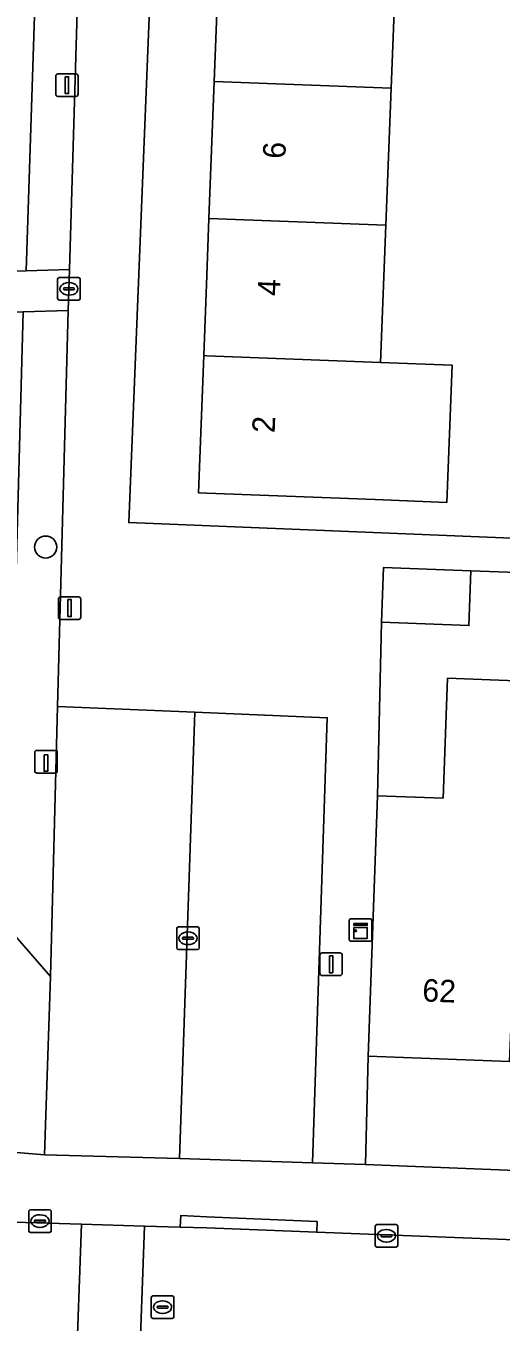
# Model space of a CAD drawing. Extents: x 161354 to 162026, y 386504 to 387460.
# Drawn here: x 161492 to 161513.1, y 386653.6 to 386711.1 of the extents above; entities that cross this region are included whole.
import ezdxf

# ---------------------------------------------------------------- set-up
doc = ezdxf.new("R2010")
doc.units = 0
for name, color, linetype in [('IMGEO_Boom', 7, 'Continuous'), ('IMGEO_Erf', 7, 'Continuous'), ('IMGEO_Groenvoorziening', 7, 'Continuous'), ('IMGEO_Kast', 7, 'Continuous'), ('IMGEO_Kolk', 7, 'Continuous'), ('IMGEO_Laadpaal', 7, 'Continuous'), ('IMGEO_Lichtmast', 7, 'Continuous'), ('IMGEO_Pand', 7, 'Continuous'), ('IMGEO_Pand_nummerreeks', 7, 'Continuous'), ('IMGEO_Parkeervlak_open', 7, 'Continuous'), ('IMGEO_Rijbaan_lokaal_open', 7, 'Continuous'), ('IMGEO_Rioolput', 7, 'Continuous'), ('IMGEO_Voetpad_halfverhard', 7, 'Continuous'), ('IMGEO_Voetpad_open', 7, 'Continuous')]:
    doc.layers.add(name, color=color, linetype=linetype)

msp = doc.modelspace()

# ---------------------------------------------------------------- linework, layer by layer
at = {"layer": 'IMGEO_Boom'}
msp.add_circle((161492.851, 386687.954), 0.489, dxfattribs=at)
at = {"layer": 'IMGEO_Erf'}
for points in [[(161521.337, 386742.294), (161500, 386743.01), (161498.722, 386743.053), (161496.538, 386689.04), (161520.399, 386688.074)], [(161516.655, 386686.717), (161511.72, 386686.904), (161511.628, 386684.476), (161507.751, 386684.623), (161507.58, 386676.926), (161510.483, 386676.822), (161510.684, 386682.133), (161514.094, 386682.004)], [(161552.424, 386660.44), (161552.686, 386666.678), (161552.187, 386666.698), (161550.728, 386666.758), (161544.736, 386667.002), (161544.611, 386663.937), (161538.233, 386664.181), (161532.033, 386664.419), (161525.833, 386664.657), (161519.632, 386664.894), (161513.432, 386665.132), (161507.161, 386665.372), (161507.034, 386660.56), (161550.024, 386658.848), (161550.665, 386658.823)]]:
    msp.add_lwpolyline(points, dxfattribs=at)
msp.add_lwpolyline([(161507.941, 386702.229), (161507.705, 386696.146), (161510.879, 386696.023), (161510.643, 386689.936), (161507.469, 386690.059), (161500, 386690.349), (161499.626, 386690.363), (161499.862, 386696.45), (161500, 386700.004), (161500.098, 386702.533), (161500.334, 386708.616), (161500.57, 386714.699), (161500.806, 386720.782), (161501.042, 386726.865), (161501.278, 386732.948), (161501.514, 386739.031), (161509.356, 386738.727), (161509.12, 386732.644), (161508.884, 386726.56), (161512.638, 386726.414), (161512.402, 386720.332), (161508.648, 386720.478), (161508.413, 386714.395), (161508.177, 386708.312)], close=True, dxfattribs=at)
at = {"layer": 'IMGEO_Groenvoorziening'}
for points in [[(161493.907, 386700.267), (161495.006, 386737.055), (161489.34, 386737.281), (161489.225, 386733.411), (161489.193, 386733.008), (161489.304, 386732.413), (161489.478, 386732.048), (161489.821, 386731.633), (161492.906, 386728.294), (161491.994, 386700.21)], [(161493.381, 386680.887), (161493.853, 386698.447), (161491.851, 386698.398), (161491.119, 386671.153), (161493.059, 386668.902)]]:
    msp.add_lwpolyline(points, close=True, dxfattribs=at)
msp.add_lwpolyline([(161486.32, 386700.042), (161491.994, 386700.21), (161492.906, 386728.294)], dxfattribs=at)
at = {"layer": 'IMGEO_Kast'}
for p, q in [((161506.322, 386670.546), (161506.322, 386671.387)), ((161506.322, 386671.387), (161506.322, 386670.546)), ((161506.397, 386671.471), (161507.238, 386671.471)), ((161507.238, 386671.471), (161506.397, 386671.471)), ((161507.322, 386671.396), (161507.322, 386670.555)), ((161507.322, 386670.555), (161507.322, 386671.396)), ((161507.247, 386670.471), (161506.406, 386670.471)), ((161506.406, 386670.471), (161507.247, 386670.471))]:
    msp.add_line(p, q, dxfattribs=at)
for points in [[(161506.517, 386671.261), (161507.117, 386671.261), (161507.117, 386671.176), (161506.517, 386671.176), (161506.517, 386671.261)], [(161506.517, 386671.086), (161507.117, 386671.086), (161507.117, 386670.597), (161506.517, 386670.597), (161506.517, 386671.086)]]:
    msp.add_lwpolyline(points, dxfattribs=at)
msp.add_circle((161506.601, 386670.935), 0.0377, dxfattribs=at)
for centre, start, end in [((161506.4, 386671.393), 92.4484, 184.28452), ((161506.4, 386671.393), 92.4484, 184.28452), ((161507.244, 386671.393), 2.4484, 94.28452), ((161507.244, 386671.393), 2.4484, 94.28452), ((161506.4, 386670.549), 182.4484, 274.28452), ((161506.4, 386670.549), 182.4484, 274.28452), ((161507.244, 386670.549), 272.4484, 4.28452), ((161507.244, 386670.549), 272.4484, 4.28452)]:
    msp.add_arc(centre, 0.0779, start, end, dxfattribs=at)
at = {"layer": 'IMGEO_Kolk'}
for p, q in [((161493.382, 386698.984), (161493.382, 386699.836)), ((161493.457, 386699.91), (161494.309, 386699.91)), ((161493.684, 386699.453), (161494.082, 386699.453)), ((161493.87, 386699.69), (161493.895, 386699.69)), ((161494.383, 386699.836), (161494.383, 386698.984)), ((161494.309, 386698.91), (161493.457, 386698.91)), ((161493.641, 386699.404), (161493.641, 386699.416)), ((161494.079, 386699.367), (161493.681, 386699.367)), ((161493.893, 386699.13), (161493.868, 386699.13)), ((161494.125, 386699.416), (161494.125, 386699.404)), ((161498.667, 386670.176), (161498.667, 386671.028)), ((161498.742, 386671.102), (161499.594, 386671.102)), ((161499.155, 386670.882), (161499.18, 386670.882)), ((161499.668, 386671.028), (161499.668, 386670.176)), ((161498.926, 386670.596), (161498.926, 386670.608)), ((161499.364, 386670.559), (161498.966, 386670.559)), ((161498.969, 386670.645), (161499.367, 386670.645)), ((161499.178, 386670.322), (161499.153, 386670.322)), ((161499.41, 386670.608), (161499.41, 386670.596)), ((161499.594, 386670.102), (161498.742, 386670.102)), ((161492.1, 386657.63), (161492.1, 386658.482)), ((161492.175, 386658.556), (161493.027, 386658.556)), ((161492.359, 386658.05), (161492.359, 386658.062)), ((161492.402, 386658.099), (161492.8, 386658.099)), ((161492.588, 386658.336), (161492.613, 386658.336)), ((161492.843, 386658.062), (161492.843, 386658.05)), ((161493.101, 386658.482), (161493.101, 386657.63)), ((161493.027, 386657.556), (161492.175, 386657.556)), ((161492.797, 386658.013), (161492.399, 386658.013)), ((161492.611, 386657.776), (161492.586, 386657.776)), ((161507.472, 386656.978), (161507.472, 386657.83)), ((161507.547, 386657.904), (161508.399, 386657.904)), ((161507.96, 386657.684), (161507.985, 386657.684)), ((161508.473, 386657.83), (161508.473, 386656.978)), ((161508.399, 386656.904), (161507.547, 386656.904)), ((161507.731, 386657.398), (161507.731, 386657.41)), ((161508.169, 386657.361), (161507.771, 386657.361)), ((161507.774, 386657.447), (161508.172, 386657.447)), ((161507.983, 386657.124), (161507.958, 386657.124)), ((161508.215, 386657.41), (161508.215, 386657.398))]:
    msp.add_line(p, q, dxfattribs=at)
for points in [[(161493.382, 386698.984), (161493.382, 386699.836)], [(161493.457, 386699.91), (161494.309, 386699.91)], [(161494.383, 386699.836), (161494.383, 386698.984)], [(161494.309, 386698.91), (161493.457, 386698.91)], [(161498.667, 386670.176), (161498.667, 386671.028)], [(161498.742, 386671.102), (161499.594, 386671.102)], [(161499.668, 386671.028), (161499.668, 386670.176)], [(161499.594, 386670.102), (161498.742, 386670.102)], [(161492.1, 386657.63), (161492.1, 386658.482)], [(161492.175, 386658.556), (161493.027, 386658.556)], [(161493.101, 386658.482), (161493.101, 386657.63)], [(161493.027, 386657.556), (161492.175, 386657.556)], [(161507.472, 386656.978), (161507.472, 386657.83)], [(161507.547, 386657.904), (161508.399, 386657.904)], [(161508.473, 386657.83), (161508.473, 386656.978)], [(161508.399, 386656.904), (161507.547, 386656.904)]]:
    msp.add_lwpolyline(points, dxfattribs=at)
for centre, radius, start, end in [((161493.459, 386699.834), 0.0765, 91.55205, 178.44795), ((161493.459, 386699.834), 0.0765, 91.55205, 178.44795), ((161493.681, 386699.413), 0.0403, 85.87752, 175.75265), ((161494.086, 386699.415), 0.0386, 1.73085, 96.63898), ((161494.307, 386699.834), 0.0765, 1.55205, 88.44795), ((161494.307, 386699.834), 0.0765, 1.55205, 88.44795), ((161493.459, 386698.986), 0.0765, 181.55205, 268.44795), ((161493.459, 386698.986), 0.0765, 181.55205, 268.44795), ((161493.678, 386699.403), 0.0366, 178.93798, 274.71019), ((161494.082, 386699.41), 0.043, 264.86636, 352.45326), ((161494.307, 386698.986), 0.0765, 271.55205, 358.44795), ((161494.307, 386698.986), 0.0765, 271.55205, 358.44795), ((161498.744, 386671.026), 0.0765, 91.55205, 178.44795), ((161498.744, 386671.026), 0.0765, 91.55205, 178.44795), ((161499.592, 386671.026), 0.0765, 1.55205, 88.44795), ((161499.592, 386671.026), 0.0765, 1.55205, 88.44795), ((161498.744, 386670.178), 0.0765, 181.55205, 268.44795), ((161498.744, 386670.178), 0.0765, 181.55205, 268.44795), ((161498.966, 386670.605), 0.0403, 85.87752, 175.75265), ((161498.963, 386670.595), 0.0366, 178.93798, 274.71019), ((161499.367, 386670.602), 0.043, 264.86636, 352.45326), ((161499.371, 386670.607), 0.0386, 1.73085, 96.63898), ((161499.592, 386670.178), 0.0765, 271.55205, 358.44795), ((161499.592, 386670.178), 0.0765, 271.55205, 358.44795), ((161492.177, 386658.48), 0.0765, 91.55205, 178.44795), ((161492.177, 386658.48), 0.0765, 91.55205, 178.44795), ((161492.399, 386658.059), 0.0403, 85.87752, 175.75265), ((161492.396, 386658.049), 0.0366, 178.93798, 274.71019), ((161492.8, 386658.056), 0.043, 264.86636, 352.45326), ((161492.804, 386658.061), 0.0386, 1.73085, 96.63898), ((161493.025, 386658.48), 0.0765, 1.55205, 88.44795), ((161493.025, 386658.48), 0.0765, 1.55205, 88.44795), ((161492.177, 386657.632), 0.0765, 181.55205, 268.44795), ((161492.177, 386657.632), 0.0765, 181.55205, 268.44795), ((161493.025, 386657.632), 0.0765, 271.55205, 358.44795), ((161493.025, 386657.632), 0.0765, 271.55205, 358.44795), ((161507.549, 386657.828), 0.0765, 91.55205, 178.44795), ((161507.549, 386657.828), 0.0765, 91.55205, 178.44795), ((161508.397, 386657.828), 0.0765, 1.55205, 88.44795), ((161508.397, 386657.828), 0.0765, 1.55205, 88.44795), ((161507.549, 386656.98), 0.0765, 181.55205, 268.44795), ((161507.549, 386656.98), 0.0765, 181.55205, 268.44795), ((161507.771, 386657.407), 0.0403, 85.87752, 175.75265), ((161507.768, 386657.397), 0.0366, 178.93798, 274.71019), ((161508.172, 386657.404), 0.043, 264.86636, 352.45326), ((161508.176, 386657.409), 0.0386, 1.73085, 96.63898), ((161508.397, 386656.98), 0.0765, 271.55205, 358.44795), ((161508.397, 386656.98), 0.0765, 271.55205, 358.44795)]:
    msp.add_arc(centre, radius, start, end, dxfattribs=at)
for centre, major_axis, ratio, start_param, end_param in [((161493.869, 386699.41), (-0.387, 0.002), 0.722429, 4.712389, 7.853982), ((161493.894, 386699.41), (-0.39, 0.002), 0.717154, 1.570796, 4.712389), ((161499.154, 386670.602), (-0.387, 0.002), 0.722429, 4.712389, 7.853982), ((161499.179, 386670.602), (-0.39, 0.002), 0.717154, 1.570796, 4.712389), ((161492.587, 386658.056), (-0.387, 0.002), 0.722429, 4.712389, 7.853982), ((161492.612, 386658.056), (-0.39, 0.002), 0.717154, 1.570796, 4.712389), ((161507.959, 386657.404), (-0.387, 0.002), 0.722429, 4.712389, 7.853982), ((161507.984, 386657.404), (-0.39, 0.002), 0.717154, 1.570796, 4.712389)]:
    msp.add_ellipse(centre, major_axis=major_axis, ratio=ratio, start_param=start_param, end_param=end_param, dxfattribs=at)
at = {"layer": 'IMGEO_Laadpaal'}
for p, q in [((161492.369, 386678.849), (161492.369, 386678.008)), ((161492.369, 386678.849), (161492.369, 386678.008)), ((161493.285, 386678.933), (161492.444, 386678.933)), ((161493.285, 386678.933), (161492.444, 386678.933)), ((161493.369, 386678.017), (161493.369, 386678.858)), ((161493.369, 386678.017), (161493.369, 386678.858)), ((161492.453, 386677.933), (161493.294, 386677.933)), ((161492.453, 386677.933), (161493.294, 386677.933))]:
    msp.add_line(p, q, dxfattribs=at)
msp.add_lwpolyline([(161492.784, 386678.746), (161492.944, 386678.746), (161492.944, 386678.013), (161492.784, 386678.013), (161492.784, 386678.746)], dxfattribs=at)
for centre, start, end in [((161492.447, 386678.855), 92.4484, 184.28452), ((161492.447, 386678.855), 92.4484, 184.28452), ((161493.291, 386678.855), 2.4484, 94.28452), ((161493.291, 386678.855), 2.4484, 94.28452), ((161492.447, 386678.011), 182.4484, 274.28452), ((161492.447, 386678.011), 182.4484, 274.28452), ((161493.291, 386678.011), 272.4484, 4.28452), ((161493.291, 386678.011), 272.4484, 4.28452)]:
    msp.add_arc(centre, 0.0779, start, end, dxfattribs=at)
at = {"layer": 'IMGEO_Lichtmast'}
for p, q in [((161493.3, 386708.046), (161493.3, 386708.846)), ((161493.3, 386708.846), (161493.3, 386708.046)), ((161493.4, 386708.946), (161494.19, 386708.946)), ((161494.19, 386708.946), (161493.4, 386708.946)), ((161494.29, 386708.846), (161494.29, 386708.046)), ((161494.29, 386708.046), (161494.29, 386708.846)), ((161494.19, 386707.946), (161493.4, 386707.946)), ((161493.4, 386707.946), (161494.19, 386707.946)), ((161493.42, 386684.848), (161493.42, 386685.648)), ((161493.42, 386685.648), (161493.42, 386684.848)), ((161493.52, 386685.748), (161494.31, 386685.748)), ((161494.31, 386685.748), (161493.52, 386685.748)), ((161494.41, 386685.648), (161494.41, 386684.848)), ((161494.41, 386684.848), (161494.41, 386685.648)), ((161494.31, 386684.748), (161493.52, 386684.748)), ((161493.52, 386684.748), (161494.31, 386684.748)), ((161505.019, 386669.049), (161505.019, 386669.849)), ((161505.019, 386669.849), (161505.019, 386669.049)), ((161505.119, 386669.949), (161505.909, 386669.949)), ((161505.909, 386669.949), (161505.119, 386669.949)), ((161506.009, 386669.849), (161506.009, 386669.049)), ((161506.009, 386669.049), (161506.009, 386669.849)), ((161505.909, 386668.949), (161505.119, 386668.949)), ((161505.119, 386668.949), (161505.909, 386668.949))]:
    msp.add_line(p, q, dxfattribs=at)
for points in [[(161493.72, 386708.821), (161493.87, 386708.821), (161493.87, 386708.071), (161493.72, 386708.071), (161493.72, 386708.821)], [(161493.84, 386685.623), (161493.99, 386685.623), (161493.99, 386684.873), (161493.84, 386684.873), (161493.84, 386685.623)], [(161505.439, 386669.824), (161505.589, 386669.824), (161505.589, 386669.074), (161505.439, 386669.074), (161505.439, 386669.824)]]:
    msp.add_lwpolyline(points, dxfattribs=at)
for centre, start, end in [((161493.4, 386708.846), 90, 180), ((161493.4, 386708.846), 90, 180), ((161494.19, 386708.846), 0, 90), ((161494.19, 386708.846), 360, 90), ((161493.4, 386708.046), 180, 270), ((161493.4, 386708.046), 180, 270), ((161494.19, 386708.046), 270, 0), ((161494.19, 386708.046), 270, 0), ((161493.52, 386685.648), 90, 180), ((161493.52, 386685.648), 90, 180), ((161494.31, 386685.648), 0, 90), ((161494.31, 386685.648), 360, 90), ((161493.52, 386684.848), 180, 270), ((161493.52, 386684.848), 180, 270), ((161494.31, 386684.848), 270, 0), ((161494.31, 386684.848), 270, 0), ((161505.119, 386669.849), 90, 180), ((161505.119, 386669.849), 90, 180), ((161505.909, 386669.849), 0, 90), ((161505.909, 386669.849), 360, 90), ((161505.119, 386669.049), 180, 270), ((161505.119, 386669.049), 180, 270), ((161505.909, 386669.049), 270, 0), ((161505.909, 386669.049), 270, 0)]:
    msp.add_arc(centre, 0.1, start, end, dxfattribs=at)
at = {"layer": 'IMGEO_Pand'}
for points in [[(161508.177, 386708.312), (161508.413, 386714.395), (161500.57, 386714.699), (161500.334, 386708.616)], [(161507.941, 386702.229), (161508.177, 386708.312), (161500.334, 386708.616), (161500.098, 386702.533)], [(161507.705, 386696.146), (161507.941, 386702.229), (161500.098, 386702.533), (161500, 386700.004), (161499.862, 386696.45), (161500, 386696.445)], [(161510.879, 386696.023), (161507.705, 386696.146), (161500, 386696.445), (161499.862, 386696.45), (161499.626, 386690.363), (161500, 386690.349), (161507.469, 386690.059), (161510.643, 386689.936)], [(161511.72, 386686.904), (161507.843, 386687.051), (161507.751, 386684.623), (161511.628, 386684.476)], [(161513.753, 386672.992), (161514.094, 386682.004), (161510.684, 386682.133), (161510.483, 386676.822), (161507.58, 386676.926), (161507.44, 386673.231), (161507.161, 386665.372), (161513.432, 386665.132)]]:
    msp.add_lwpolyline(points, close=True, dxfattribs=at)
at = {"layer": 'IMGEO_Parkeervlak_open'}
msp.add_lwpolyline([(161499.472, 386680.639), (161493.381, 386680.887), (161493.059, 386668.902), (161492.804, 386660.998), (161498.794, 386660.834)], close=True, dxfattribs=at)
at = {"layer": 'IMGEO_Rijbaan_lokaal_open'}
for points in [[(161505.344, 386680.386), (161499.472, 386680.639), (161498.794, 386660.834), (161504.694, 386660.64)], [(161496.99, 386650.876), (161497.238, 386657.833), (161494.439, 386657.918), (161494.191, 386650.974)], [(161504.877, 386657.56), (161500, 386657.75), (161498.826, 386657.785), (161497.238, 386657.833), (161496.99, 386650.876), (161500, 386650.77), (161506.719, 386650.499), (161571.304, 386647.926), (161571.589, 386654.935), (161559.908, 386655.41), (161549.932, 386655.818)]]:
    msp.add_lwpolyline(points, close=True, dxfattribs=at)
msp.add_lwpolyline([(161456.857, 386652.282), (161494.191, 386650.974), (161494.439, 386657.918), (161478.044, 386658.412)], dxfattribs=at)
at = {"layer": 'IMGEO_Rioolput'}
for p, q in [((161497.538, 386653.812), (161497.538, 386654.664)), ((161497.613, 386654.738), (161498.465, 386654.738)), ((161498.539, 386654.664), (161498.539, 386653.812)), ((161497.797, 386654.232), (161497.797, 386654.244)), ((161498.235, 386654.195), (161497.837, 386654.195)), ((161497.84, 386654.281), (161498.238, 386654.281)), ((161498.026, 386654.518), (161498.051, 386654.518)), ((161498.281, 386654.244), (161498.281, 386654.232)), ((161498.465, 386653.738), (161497.613, 386653.738)), ((161498.049, 386653.958), (161498.024, 386653.958))]:
    msp.add_line(p, q, dxfattribs=at)
for points in [[(161497.538, 386653.812), (161497.538, 386654.664)], [(161497.613, 386654.738), (161498.465, 386654.738)], [(161498.539, 386654.664), (161498.539, 386653.812)], [(161498.465, 386653.738), (161497.613, 386653.738)]]:
    msp.add_lwpolyline(points, dxfattribs=at)
for centre, radius, start, end in [((161497.615, 386654.662), 0.0765, 91.55205, 178.44795), ((161497.615, 386654.662), 0.0765, 91.55205, 178.44795), ((161498.463, 386654.662), 0.0765, 1.55205, 88.44795), ((161498.463, 386654.662), 0.0765, 1.55205, 88.44795), ((161497.837, 386654.241), 0.0403, 85.87752, 175.75265), ((161497.834, 386654.231), 0.0366, 178.93798, 274.71019), ((161498.238, 386654.238), 0.043, 264.86636, 352.45326), ((161498.242, 386654.243), 0.0386, 1.73085, 96.63898), ((161497.615, 386653.814), 0.0765, 181.55205, 268.44795), ((161497.615, 386653.814), 0.0765, 181.55205, 268.44795), ((161498.463, 386653.814), 0.0765, 271.55205, 358.44795), ((161498.463, 386653.814), 0.0765, 271.55205, 358.44795)]:
    msp.add_arc(centre, radius, start, end, dxfattribs=at)
for centre, major_axis, ratio, start_param, end_param in [((161498.025, 386654.238), (-0.387, 0.002), 0.722429, 4.712389, 7.853982), ((161498.05, 386654.238), (-0.39, 0.002), 0.717154, 1.570796, 4.712389)]:
    msp.add_ellipse(centre, major_axis=major_axis, ratio=ratio, start_param=start_param, end_param=end_param, dxfattribs=at)
at = {"layer": 'IMGEO_Voetpad_halfverhard'}
for points in [[(161493.907, 386700.267), (161491.994, 386700.21), (161486.32, 386700.042)], [(161486.368, 386698.264), (161491.851, 386698.398), (161493.853, 386698.447), (161493.907, 386700.267)], [(161490.831, 386667.156), (161490.48, 386661.539), (161490.458, 386661.192), (161492.804, 386660.998), (161493.059, 386668.902), (161491.119, 386671.153), (161488.837, 386673.801)]]:
    msp.add_lwpolyline(points, dxfattribs=at)
at = {"layer": 'IMGEO_Voetpad_open'}
for points in [[(161520.399, 386688.074), (161496.538, 386689.04), (161498.722, 386743.053), (161495.194, 386742.911), (161495.067, 386738.954), (161495.006, 386737.055), (161493.907, 386700.267), (161493.853, 386698.447), (161493.381, 386680.887), (161499.472, 386680.639), (161505.344, 386680.386), (161504.694, 386660.64), (161507.034, 386660.56), (161507.161, 386665.372), (161507.44, 386673.231), (161507.58, 386676.926), (161507.751, 386684.623), (161507.843, 386687.051), (161511.72, 386686.904), (161516.655, 386686.717)], [(161550.024, 386658.848), (161507.034, 386660.56), (161504.694, 386660.64), (161498.794, 386660.834), (161492.804, 386660.998), (161490.458, 386661.192)], [(161478.044, 386658.412), (161494.439, 386657.918), (161497.238, 386657.833), (161498.826, 386657.785), (161498.846, 386658.299), (161500, 386658.25), (161504.896, 386658.037), (161504.877, 386657.56), (161549.932, 386655.818)]]:
    msp.add_lwpolyline(points, dxfattribs=at)
msp.add_lwpolyline([(161498.826, 386657.785), (161500, 386657.75), (161504.877, 386657.56), (161504.896, 386658.037), (161500, 386658.25), (161498.846, 386658.299)], close=True, dxfattribs=at)

# ---------------------------------------------------------------- texts
at = {"layer": 'IMGEO_Pand_nummerreeks'}
for s, rotation, p in [('6', 87.77841, (161503.483, 386705.169)), ('4', 87.77841, (161503.247, 386699.086)), ('2', 87.77713, (161503.011, 386693.001)), ('62', 357.80557, (161509.55, 386667.802))]:
    msp.add_text(s, height=1, rotation=rotation, dxfattribs=at).set_placement(p)

doc.saveas('drawing.dxf')
